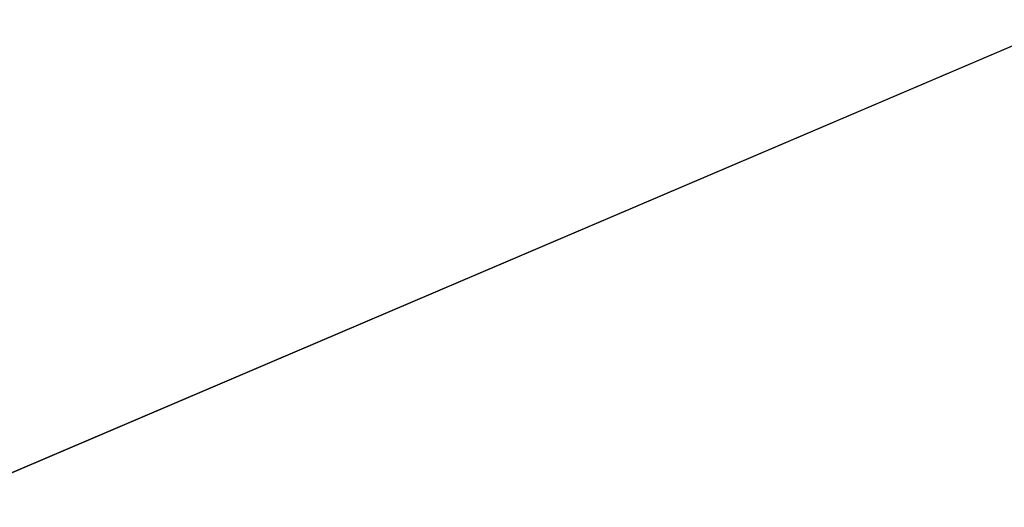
# Model space of a CAD drawing. Extents: x 0 to 7, y 0 to 11.4.
# Tile 367 of 656: x 3.148944 to 3.149465, y 0.200195 to 0.200453. Entities that reach past the tile are written whole.
import ezdxf

# ---------------------------------------------------------------- set-up
doc = ezdxf.new("R2010")
doc.units = 0
doc.header["$LTSCALE"] = 2.54
doc.layers.get('0').update_dxf_attribs({"color": 13, "linetype": 'CONTINUOUS'})

# ---------------------------------------------------------------- blocks, each defined once
blk = doc.blocks.new('KUBEK_NA_SZCZOTECZKI_DEMIT')
at = {"color": 0}
blk.add_line((3.5, 0.35, 0.02500005), (3.14844017, 0.2, 0.04282929), dxfattribs=at)
blk.add_line((3.5, 0.35, 0.02500005), (3.14844017, 0.2, 0.04282929), dxfattribs=at)
mesh = blk.add_polyface(dxfattribs=at)
corners = [(3.5, 0.35, 6.975), (3.14844017, 0.35, 6.95717087), (3.5, 0.2, 6.975)]
mesh.append_faces([[corners[k] for k in face] for face in [(0, 1, 2)]], dxfattribs={"color": 0})
mesh = blk.add_polyface(dxfattribs=at)
corners = [(3.5, 0.2, 6.975), (3.14844017, 0.35, 6.95717087), (3.14844017, 0.2, 6.95717087)]
mesh.append_faces([[corners[k] for k in face] for face in [(0, 1, 2)]], dxfattribs={"color": 0})
mesh = blk.add_polyface(dxfattribs=at)
corners = [(3.5, 0.35, 0.02500005), (3.14844017, 0.2, 0.04282929), (3.14844017, 0.35, 0.04282929)]
mesh.append_faces([[corners[k] for k in face] for face in [(0, 1, 2)]], dxfattribs={"color": 0})
mesh = blk.add_polyface(dxfattribs=at)
corners = [(3.5, 0.2, 0.02500005), (3.14844017, 0.2, 0.04282929), (3.5, 0.35, 0.02500005)]
mesh.append_faces([[corners[k] for k in face] for face in [(0, 1, 2)]], dxfattribs={"color": 0})

msp = doc.modelspace()

# ---------------------------------------------------------------- block references
at = {"color": 0}
msp.add_blockref('KUBEK_NA_SZCZOTECZKI_DEMIT', (0, 0), dxfattribs=at)

doc.saveas('drawing.dxf')
